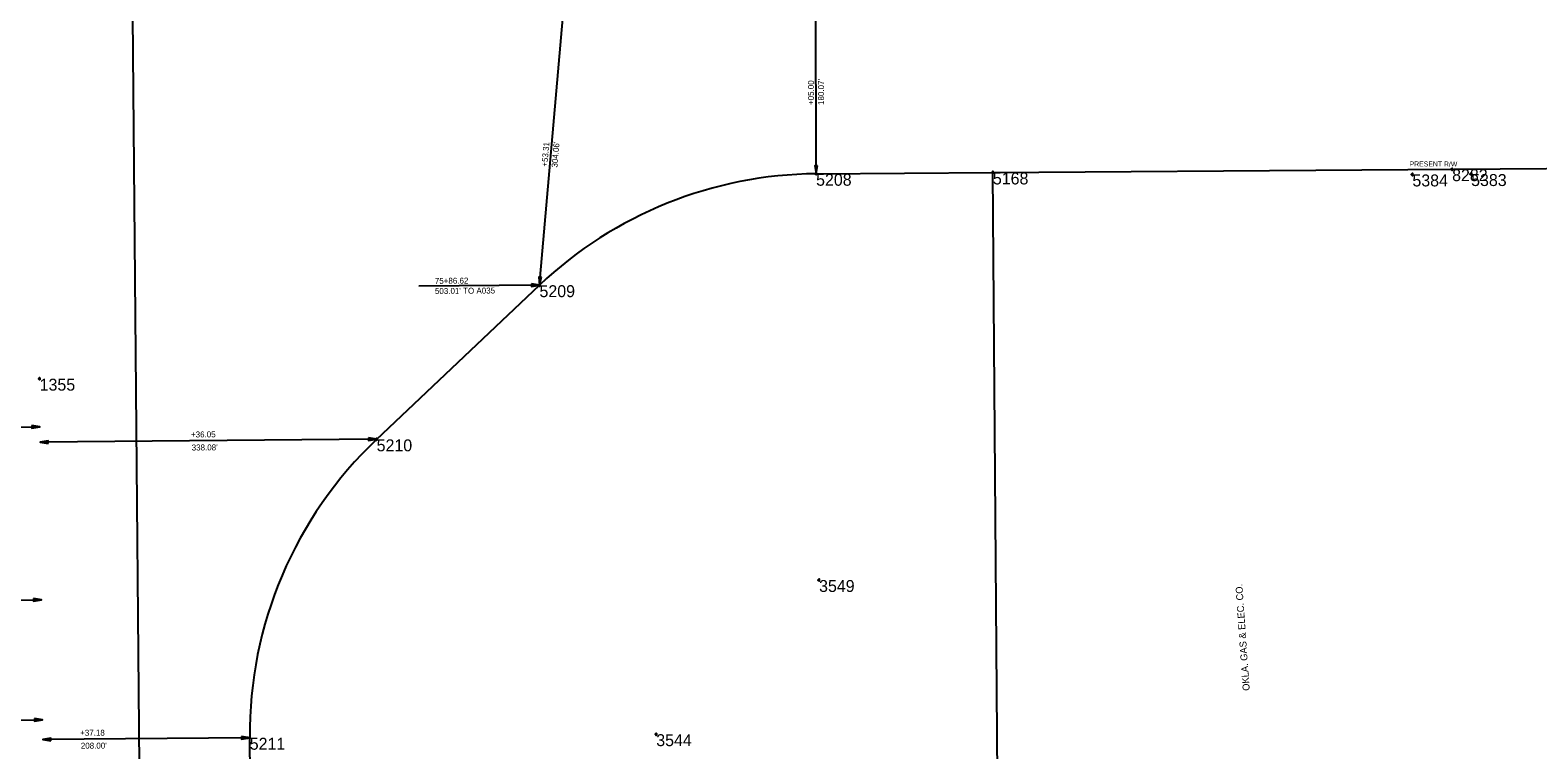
# Model space of a CAD drawing. Extents: x 2145146 to 2158053, y 137507 to 150829.
# Drawn here: x 2150819 to 2152334, y 142146 to 142870 of the extents above; entities that cross this region are included whole.
import ezdxf

# ---------------------------------------------------------------- set-up
doc = ezdxf.new("R2010")
doc.units = 0
for name, color, linetype in [('ALIGN_Cogo Points', 7, 'Continuous'), ('ALIGN_ROW Dimension', 7, 'Continuous'), ('ALIGN_ROW Line', 7, 'Continuous'), ('ALIGN_ROW Text', 7, 'Continuous'), ('PLSS_Property Line', 7, 'Continuous'), ('PLSS_Section Line', 7, 'Continuous'), ('PLSS_Text_TURNED OFF', 7, 'Continuous')]:
    doc.layers.add(name, color=color, linetype=linetype)

# ---------------------------------------------------------------- blocks, each defined once
blk = doc.blocks.new('Arrowhd')
at = {"layer": 'PLSS_Property Line'}
blk.add_lwpolyline([(0.125, -0.021), (0.125, 0.021), (0, 0)], close=True, dxfattribs=at)

msp = doc.modelspace()

# ---------------------------------------------------------------- linework, layer by layer
at = {"layer": 'ALIGN_Cogo Points'}
for points in [[(2151609, 142725.2), (2151609, 142726.4), (2151609, 142725.2), (2151607.8, 142725.2), (2151609, 142725.2), (2151609, 142724), (2151609, 142725.2), (2151610.2, 142725.2)], [(2151786.6, 142726.5), (2151786.6, 142727.7), (2151786.6, 142726.5), (2151785.4, 142726.5), (2151786.6, 142726.5), (2151786.6, 142725.3), (2151786.6, 142726.5), (2151787.8, 142726.5)], [(2152208.1, 142724.5), (2152208.1, 142725.7), (2152208.1, 142724.5), (2152206.9, 142724.5), (2152208.1, 142724.5), (2152208.1, 142723.3), (2152208.1, 142724.5), (2152209.3, 142724.5)], [(2152248, 142729.8), (2152248, 142731), (2152248, 142729.8), (2152246.8, 142729.8), (2152248, 142729.8), (2152248, 142728.6), (2152248, 142729.8), (2152249.2, 142729.8)], [(2152267.1, 142724.9), (2152267.1, 142726.1), (2152267.1, 142724.9), (2152265.9, 142724.9), (2152267.1, 142724.9), (2152267.1, 142723.7), (2152267.1, 142724.9), (2152268.3, 142724.9)], [(2151331.1, 142613.2), (2151331.1, 142614.4), (2151331.1, 142613.2), (2151329.9, 142613.2), (2151331.1, 142613.2), (2151331.1, 142612), (2151331.1, 142613.2), (2151332.3, 142613.2)], [(2150828.9, 142519.2), (2150828.9, 142520.4), (2150828.9, 142519.2), (2150827.7, 142519.2), (2150828.9, 142519.2), (2150828.9, 142518), (2150828.9, 142519.2), (2150830.1, 142519.2)], [(2151167.5, 142458.2), (2151167.5, 142459.4), (2151167.5, 142458.2), (2151166.3, 142458.2), (2151167.5, 142458.2), (2151167.5, 142457), (2151167.5, 142458.2), (2151168.7, 142458.2)], [(2151612, 142316.8), (2151612, 142318), (2151612, 142316.8), (2151610.8, 142316.8), (2151612, 142316.8), (2151612, 142315.6), (2151612, 142316.8), (2151613.2, 142316.8)], [(2151040, 142158.2), (2151040, 142159.4), (2151040, 142158.2), (2151038.8, 142158.2), (2151040, 142158.2), (2151040, 142157), (2151040, 142158.2), (2151041.2, 142158.2)], [(2151448.4, 142161.8), (2151448.4, 142163), (2151448.4, 142161.8), (2151447.2, 142161.8), (2151448.4, 142161.8), (2151448.4, 142160.6), (2151448.4, 142161.8), (2151449.6, 142161.8)]]:
    msp.add_lwpolyline(points, dxfattribs=at)
at = {"layer": 'ALIGN_ROW Dimension'}
for points in [[(2151331.1, 142613.2), (2151357.6, 142916.2)], [(2151609, 142725.2), (2151608.9, 142905.3)], [(2151331.1, 142613.2), (2151210, 142612.2)], [(2150529.1, 142468.1), (2150829.3, 142470.8)], [(2151167.5, 142458.3), (2150829.4, 142455.3)], [(2150631.5, 142295), (2150830.8, 142296.8)], [(2150668.1, 142174.8), (2150831.9, 142176.3)], [(2151040, 142158.2), (2150832, 142156.4)], [(2151040, 142158.2), (2150832, 142156.4)]]:
    msp.add_lwpolyline(points, dxfattribs=at)
at = {"layer": 'ALIGN_ROW Line'}
for points in [[(2151609, 142725.2), (2151786.6, 142726.5), (2152528.1, 142731.8), (2152528.1, 142731.8)], [(2151167.5, 142458.2), (2151167.5, 142458.2), (2151331.1, 142613.2)], [(2151043.4, 141772.1), (2151040, 142158.2)]]:
    msp.add_lwpolyline(points, dxfattribs=at)
for centre, start, end in [((2151612, 142316.8), 90.4098, 133.4598), ((2151448.4, 142161.8), 133.4598, 180.5015)]:
    msp.add_arc(centre, 408.4, start, end, dxfattribs=at)
at = {"layer": 'PLSS_Property Line'}
msp.add_lwpolyline([(2151049.8, 141678.8), (2151794.6, 141684.3), (2151786.6, 142726.5)], dxfattribs=at)
at = {"layer": 'PLSS_Section Line'}
msp.add_lwpolyline([(2150945, 140358.9), (2150921.7, 142997.3)], dxfattribs=at)

# ---------------------------------------------------------------- block references
at = {"layer": 'ALIGN_ROW Dimension'}
for p, xscale, yscale, rotation in [((2151609, 142725.2), 65.00000000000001, 65, 90.03436369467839), ((2151331.1, 142613.2), 65.00000000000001, 64.99999999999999, -179.49850748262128), ((2151331.1, 142613.2), 65, 65, 85.0006822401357), ((2150829.2, 142470.8), 65, 65, 180), ((2150829.4, 142455.3), 65.00000000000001, 65, 0.7805293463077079), ((2151167.4, 142458.3), 65, 65, 180), ((2150830.8, 142296.8), 65, 65, 180), ((2150831.8, 142176.3), 65, 65, 180), ((2151040, 142158.2), 65, 65, 180), ((2150832, 142156.4), 65.00000000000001, 65, 0.7805293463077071)]:
    msp.add_blockref('Arrowhd', p, dxfattribs=dict(at, xscale=xscale, yscale=yscale, rotation=rotation))

# ---------------------------------------------------------------- texts
at = {"layer": 'ALIGN_Cogo Points'}
for s, p in [('5208', (2151609, 142713.2)), ('5168', (2151786.6, 142714.5)), ('5384', (2152208.1, 142712.5)), ('8282', (2152248, 142717.8)), ('5383', (2152267.1, 142712.9)), ('5209', (2151331.1, 142601.2)), ('1355', (2150828.9, 142507.2)), ('5210', (2151167.5, 142446.2)), ('3549', (2151612, 142304.8)), ('3544', (2151448.4, 142149.8)), ('5211', (2151040, 142146.2))]:
    msp.add_text(s, height=12, dxfattribs=at).set_placement(p)
at = {"layer": 'ALIGN_ROW Dimension'}
for s, rotation, p in [('+05.00', 90, (2151606.8, 142794.4)), ("180.07'", 90, (2151617, 142794.4)), ('+53.31', 85.0738, (2151339, 142732.2)), ("304.06'", 85.0738, (2151349.1, 142731.3)), ('75+86.62', 0.5632, (2151226, 142614.5)), ("503.01' TO A035", 0.5632, (2151226.1, 142604.3)), ('+36.05', 0.3718, (2150981, 142460.1)), ("338.08'", 0.3718, (2150981.7, 142447)), ('+37.18', 0.3718, (2150869.6, 142160.2)), ("208.00'", 0.3718, (2150870.3, 142147.2))]:
    msp.add_text(s, height=6, rotation=rotation, dxfattribs=at).set_placement(p)
at = {"layer": 'ALIGN_ROW Text'}
msp.add_text('PRESENT R/W', height=5, rotation=359.9447, dxfattribs=at).set_placement((2152205.3, 142732.6))
at = {"layer": 'PLSS_Text_TURNED OFF'}
msp.add_text('OKLA. GAS & ELEC. CO.', height=7, rotation=94.0054, dxfattribs=at).set_placement((2152044.7, 142205.7))

doc.saveas('drawing.dxf')
